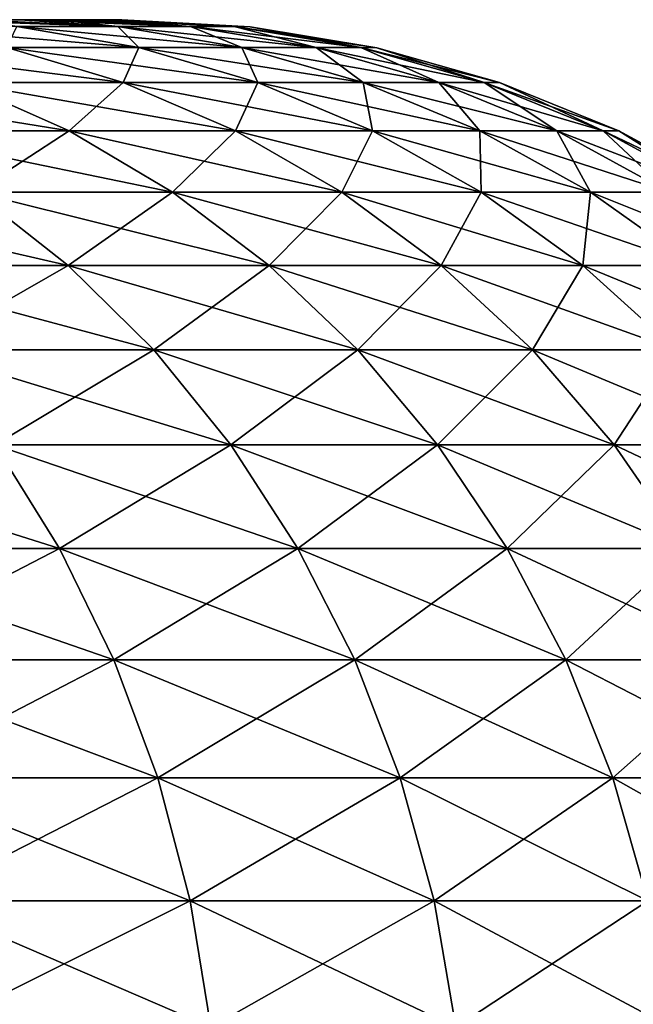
# Model space of a CAD drawing. Header units: millimetres. Extents: x -298 to 740, y 1361 to 2368.
# Tile 442 of 656: x -170.031 to -169.505, y 1452.256 to 1453.1. Entities that reach past the tile are written whole.
import ezdxf

# ---------------------------------------------------------------- set-up
doc = ezdxf.new("R2010")
doc.units = ezdxf.units.MM
doc.header["$LTSCALE"] = 33.374815
for name, color, linetype in [('166', 7, 'CONTINUOUS'), ('176', 7, 'CONTINUOUS'), ('177', 7, 'CONTINUOUS')]:
    doc.layers.add(name, color=color, linetype=linetype)

msp = doc.modelspace()

# ---------------------------------------------------------------- linework, layer by layer
at = {"layer": '166', "color": 7, "linetype": 'CONTINUOUS'}
for points in [[(-170.03136, 1453.1, 0.93427), (-169.99988, 1453.1, 0.74896), (-170.82845, 1453.1, 0.99409), (-170.03136, 1453.1, 0.93427)], [(-170.82845, 1453.1, 0.99409), (-169.99988, 1453.1, 0.74896), (-170.76322, 1453.1, 0.66611), (-170.82845, 1453.1, 0.99409)], [(-170.06975, 1453.1, 1.11825), (-170.03136, 1453.1, 0.93427), (-170.82845, 1453.1, 0.99409), (-170.06975, 1453.1, 1.11825)], [(-169.99988, 1453.1, -0.74896), (-170.03136, 1453.1, -0.93427), (-170.76322, 1453.1, -0.66611), (-169.99988, 1453.1, -0.74896)], [(-169.97535, 1453.1, -0.5626), (-169.99988, 1453.1, -0.74896), (-170.76322, 1453.1, -0.66611), (-169.97535, 1453.1, -0.5626)], [(-170.72392, 1453.1, -0.33401), (-169.97535, 1453.1, -0.5626), (-170.76322, 1453.1, -0.66611), (-170.72392, 1453.1, -0.33401)], [(-169.97535, 1453.1, 0.5626), (-169.95781, 1453.1, 0.37546), (-170.76322, 1453.1, 0.66611), (-169.97535, 1453.1, 0.5626)], [(-170.76322, 1453.1, 0.66611), (-169.95781, 1453.1, 0.37546), (-170.72392, 1453.1, 0.33401), (-170.76322, 1453.1, 0.66611)], [(-169.99988, 1453.1, 0.74896), (-169.97535, 1453.1, 0.5626), (-170.76322, 1453.1, 0.66611), (-169.99988, 1453.1, 0.74896)], [(-169.95781, 1453.1, -0.37546), (-169.97535, 1453.1, -0.5626), (-170.72392, 1453.1, -0.33401), (-169.95781, 1453.1, -0.37546)], [(-169.94727, 1453.1, -0.18785), (-169.95781, 1453.1, -0.37546), (-170.72392, 1453.1, -0.33401), (-169.94727, 1453.1, -0.18785)], [(-170.7108, 1453.1), (-169.94727, 1453.1, -0.18785), (-170.72392, 1453.1, -0.33401), (-170.7108, 1453.1)], [(-169.94727, 1453.1, 0.18785), (-169.94376, 1453.1), (-170.72392, 1453.1, 0.33401), (-169.94727, 1453.1, 0.18785)], [(-170.72392, 1453.1, 0.33401), (-169.94376, 1453.1), (-170.7108, 1453.1), (-170.72392, 1453.1, 0.33401)], [(-169.95781, 1453.1, 0.37546), (-169.94727, 1453.1, 0.18785), (-170.72392, 1453.1, 0.33401), (-169.95781, 1453.1, 0.37546)], [(-169.94376, 1453.1), (-169.94727, 1453.1, -0.18785), (-170.7108, 1453.1), (-169.94376, 1453.1)]]:
    msp.add_3dface(points, dxfattribs=at)
at = {"layer": '176', "color": 7, "linetype": 'CONTINUOUS'}
for points in [[(-170.06975, 1453.1, -1.11825), (-170.03136, 1453.1, -0.93427), (-169.94718, 1453.09406, -1.06755), (-170.06975, 1453.1, -1.11825)], [(-170.03388, 1453.09406, -1.4153), (-170.06975, 1453.1, -1.11825), (-169.94718, 1453.09406, -1.06755), (-170.03388, 1453.09406, -1.4153)], [(-170.0423, 1453.07602, -1.79339), (-170.03388, 1453.09406, -1.4153), (-169.9292, 1453.07602, -1.44531), (-170.0423, 1453.07602, -1.79339)], [(-170.03388, 1453.09406, -1.4153), (-169.94718, 1453.09406, -1.06755), (-169.9292, 1453.07602, -1.44531), (-170.03388, 1453.09406, -1.4153)], [(-170.03136, 1453.1, -0.93427), (-169.99988, 1453.1, -0.74896), (-169.94718, 1453.09406, -1.06755), (-170.03136, 1453.1, -0.93427)], [(-169.99988, 1453.1, -0.74896), (-169.97535, 1453.1, -0.5626), (-169.88494, 1453.09406, -0.7146), (-169.99988, 1453.1, -0.74896)], [(-169.94718, 1453.09406, -1.06755), (-169.99988, 1453.1, -0.74896), (-169.88494, 1453.09406, -0.7146), (-169.94718, 1453.09406, -1.06755)], [(-169.97535, 1453.1, -0.5626), (-169.95781, 1453.1, -0.37546), (-169.88494, 1453.09406, -0.7146), (-169.97535, 1453.1, -0.5626)], [(-169.95781, 1453.1, -0.37546), (-169.94727, 1453.1, -0.18785), (-169.84748, 1453.09406, -0.35817), (-169.95781, 1453.1, -0.37546)], [(-169.88494, 1453.09406, -0.7146), (-169.95781, 1453.1, -0.37546), (-169.84748, 1453.09406, -0.35817), (-169.88494, 1453.09406, -0.7146)], [(-169.94727, 1453.1, -0.18785), (-169.94376, 1453.1), (-169.84748, 1453.09406, -0.35817), (-169.94727, 1453.1, -0.18785)], [(-169.94718, 1453.09406, -1.06755), (-169.88494, 1453.09406, -0.7146), (-169.84066, 1453.07602, -1.09019), (-169.94718, 1453.09406, -1.06755)], [(-169.9292, 1453.07602, -1.44531), (-169.94718, 1453.09406, -1.06755), (-169.84066, 1453.07602, -1.09019), (-169.9292, 1453.07602, -1.44531)], [(-169.84748, 1453.09406, -0.35817), (-169.94376, 1453.1), (-169.83366, 1453.09392), (-169.84748, 1453.09406, -0.35817)], [(-169.88494, 1453.09406, -0.7146), (-169.84748, 1453.09406, -0.35817), (-169.7771, 1453.07602, -0.72976), (-169.88494, 1453.09406, -0.7146)], [(-169.84066, 1453.07602, -1.09019), (-169.88494, 1453.09406, -0.7146), (-169.7771, 1453.07602, -0.72976), (-169.84066, 1453.07602, -1.09019)], [(-169.84748, 1453.09406, -0.35817), (-169.83366, 1453.09392), (-169.73885, 1453.07602, -0.36577), (-169.84748, 1453.09406, -0.35817)], [(-169.7771, 1453.07602, -0.72976), (-169.84748, 1453.09406, -0.35817), (-169.73885, 1453.07602, -0.36577), (-169.7771, 1453.07602, -0.72976)], [(-169.72489, 1453.07575), (-169.73885, 1453.07602, -0.36577), (-169.83366, 1453.09392), (-169.72489, 1453.07575)], [(-170.08234, 1453.04608, -2.17595), (-170.0423, 1453.07602, -1.79339), (-169.94246, 1453.04608, -1.82973), (-170.08234, 1453.04608, -2.17595)], [(-170.0423, 1453.07602, -1.79339), (-169.9292, 1453.07602, -1.44531), (-169.94246, 1453.04608, -1.82973), (-170.0423, 1453.07602, -1.79339)], [(-169.94246, 1453.04608, -1.82973), (-169.9292, 1453.07602, -1.44531), (-169.82707, 1453.04608, -1.4746), (-169.94246, 1453.04608, -1.82973)], [(-169.9292, 1453.07602, -1.44531), (-169.84066, 1453.07602, -1.09019), (-169.82707, 1453.04608, -1.4746), (-169.9292, 1453.07602, -1.44531)], [(-169.84066, 1453.07602, -1.09019), (-169.7771, 1453.07602, -0.72976), (-169.73673, 1453.04608, -1.11228), (-169.84066, 1453.07602, -1.09019)], [(-169.82707, 1453.04608, -1.4746), (-169.84066, 1453.07602, -1.09019), (-169.73673, 1453.04608, -1.11228), (-169.82707, 1453.04608, -1.4746)], [(-169.7771, 1453.07602, -0.72976), (-169.73885, 1453.07602, -0.36577), (-169.67189, 1453.04608, -0.74455), (-169.7771, 1453.07602, -0.72976)], [(-169.73673, 1453.04608, -1.11228), (-169.7771, 1453.07602, -0.72976), (-169.67189, 1453.04608, -0.74455), (-169.73673, 1453.04608, -1.11228)], [(-169.73885, 1453.07602, -0.36577), (-169.72489, 1453.07575), (-169.63286, 1453.04608, -0.37318), (-169.73885, 1453.07602, -0.36577)], [(-169.67189, 1453.04608, -0.74455), (-169.73885, 1453.07602, -0.36577), (-169.63286, 1453.04608, -0.37318), (-169.67189, 1453.04608, -0.74455)], [(-169.61983, 1453.04608), (-169.63286, 1453.04608, -0.37318), (-169.72489, 1453.07575), (-169.61983, 1453.04608)], [(-170.15571, 1453.00461, -2.5596), (-170.08234, 1453.04608, -2.17595), (-169.98889, 1453.00461, -2.21756), (-170.15571, 1453.00461, -2.5596)], [(-170.08234, 1453.04608, -2.17595), (-169.94246, 1453.04608, -1.82973), (-169.98889, 1453.00461, -2.21756), (-170.08234, 1453.04608, -2.17595)], [(-169.98889, 1453.00461, -2.21756), (-169.94246, 1453.04608, -1.82973), (-169.84633, 1453.00461, -1.86472), (-169.98889, 1453.00461, -2.21756)], [(-169.94246, 1453.04608, -1.82973), (-169.82707, 1453.04608, -1.4746), (-169.84633, 1453.00461, -1.86472), (-169.94246, 1453.04608, -1.82973)], [(-169.84633, 1453.00461, -1.86472), (-169.82707, 1453.04608, -1.4746), (-169.72873, 1453.00461, -1.5028), (-169.84633, 1453.00461, -1.86472)], [(-169.82707, 1453.04608, -1.4746), (-169.73673, 1453.04608, -1.11228), (-169.72873, 1453.00461, -1.5028), (-169.82707, 1453.04608, -1.4746)], [(-169.73673, 1453.04608, -1.11228), (-169.67189, 1453.04608, -0.74455), (-169.63667, 1453.00461, -1.13355), (-169.73673, 1453.04608, -1.11228)], [(-169.72873, 1453.00461, -1.5028), (-169.73673, 1453.04608, -1.11228), (-169.63667, 1453.00461, -1.13355), (-169.72873, 1453.00461, -1.5028)], [(-169.67189, 1453.04608, -0.74455), (-169.63286, 1453.04608, -0.37318), (-169.57059, 1453.00461, -0.75878), (-169.67189, 1453.04608, -0.74455)], [(-169.63667, 1453.00461, -1.13355), (-169.67189, 1453.04608, -0.74455), (-169.57059, 1453.00461, -0.75878), (-169.63667, 1453.00461, -1.13355)], [(-169.63286, 1453.04608, -0.37318), (-169.61983, 1453.04608), (-169.53081, 1453.00461, -0.38032), (-169.63286, 1453.04608, -0.37318)], [(-169.57059, 1453.00461, -0.75878), (-169.63286, 1453.04608, -0.37318), (-169.53081, 1453.00461, -0.38032), (-169.57059, 1453.00461, -0.75878)], [(-169.53081, 1453.00461, -0.38032), (-169.61983, 1453.04608), (-169.51753, 1453.00461), (-169.53081, 1453.00461, -0.38032)], [(-170.15571, 1453.00461, -2.5596), (-169.98889, 1453.00461, -2.21756), (-170.06997, 1452.95212, -2.60518), (-170.15571, 1453.00461, -2.5596)], [(-170.06997, 1452.95212, -2.60518), (-169.98889, 1453.00461, -2.21756), (-169.90018, 1452.95212, -2.25706), (-170.06997, 1452.95212, -2.60518)], [(-169.98889, 1453.00461, -2.21756), (-169.84633, 1453.00461, -1.86472), (-169.90018, 1452.95212, -2.25706), (-169.98889, 1453.00461, -2.21756)], [(-169.90018, 1452.95212, -2.25706), (-169.84633, 1453.00461, -1.86472), (-169.75508, 1452.95212, -1.89793), (-169.90018, 1452.95212, -2.25706)], [(-169.84633, 1453.00461, -1.86472), (-169.72873, 1453.00461, -1.5028), (-169.75508, 1452.95212, -1.89793), (-169.84633, 1453.00461, -1.86472)], [(-169.75508, 1452.95212, -1.89793), (-169.72873, 1453.00461, -1.5028), (-169.63539, 1452.95212, -1.52956), (-169.75508, 1452.95212, -1.89793)], [(-169.72873, 1453.00461, -1.5028), (-169.63667, 1453.00461, -1.13355), (-169.63539, 1452.95212, -1.52956), (-169.72873, 1453.00461, -1.5028)], [(-169.63667, 1453.00461, -1.13355), (-169.57059, 1453.00461, -0.75878), (-169.54169, 1452.95212, -1.15374), (-169.63667, 1453.00461, -1.13355)], [(-169.63539, 1452.95212, -1.52956), (-169.63667, 1453.00461, -1.13355), (-169.54169, 1452.95212, -1.15374), (-169.63539, 1452.95212, -1.52956)], [(-169.57059, 1453.00461, -0.75878), (-169.53081, 1453.00461, -0.38032), (-169.47443, 1452.95212, -0.7723), (-169.57059, 1453.00461, -0.75878)], [(-169.54169, 1452.95212, -1.15374), (-169.57059, 1453.00461, -0.75878), (-169.47443, 1452.95212, -0.7723), (-169.54169, 1452.95212, -1.15374)], [(-169.53081, 1453.00461, -0.38032), (-169.51753, 1453.00461), (-169.43394, 1452.95212, -0.38709), (-169.53081, 1453.00461, -0.38032)], [(-169.47443, 1452.95212, -0.7723), (-169.53081, 1453.00461, -0.38032), (-169.43394, 1452.95212, -0.38709), (-169.47443, 1452.95212, -0.7723)], [(-169.43394, 1452.95212, -0.38709), (-169.51753, 1453.00461), (-169.42042, 1452.95212), (-169.43394, 1452.95212, -0.38709)], [(-170.18669, 1452.88925, -2.9887), (-170.06997, 1452.95212, -2.60518), (-169.98986, 1452.88925, -2.64778), (-170.18669, 1452.88925, -2.9887)], [(-170.06997, 1452.95212, -2.60518), (-169.90018, 1452.95212, -2.25706), (-169.98986, 1452.88925, -2.64778), (-170.06997, 1452.95212, -2.60518)], [(-169.98986, 1452.88925, -2.64778), (-169.90018, 1452.95212, -2.25706), (-169.81729, 1452.88925, -2.29396), (-169.98986, 1452.88925, -2.64778)], [(-169.90018, 1452.95212, -2.25706), (-169.75508, 1452.95212, -1.89793), (-169.81729, 1452.88925, -2.29396), (-169.90018, 1452.95212, -2.25706)], [(-169.81729, 1452.88925, -2.29396), (-169.75508, 1452.95212, -1.89793), (-169.66982, 1452.88925, -1.92896), (-169.81729, 1452.88925, -2.29396)], [(-169.75508, 1452.95212, -1.89793), (-169.63539, 1452.95212, -1.52956), (-169.66982, 1452.88925, -1.92896), (-169.75508, 1452.95212, -1.89793)], [(-169.66982, 1452.88925, -1.92896), (-169.63539, 1452.95212, -1.52956), (-169.54817, 1452.88925, -1.55457), (-169.66982, 1452.88925, -1.92896)], [(-169.63539, 1452.95212, -1.52956), (-169.54169, 1452.95212, -1.15374), (-169.54817, 1452.88925, -1.55457), (-169.63539, 1452.95212, -1.52956)], [(-169.54817, 1452.88925, -1.55457), (-169.54169, 1452.95212, -1.15374), (-169.45294, 1452.88925, -1.1726), (-169.54817, 1452.88925, -1.55457)], [(-169.54169, 1452.95212, -1.15374), (-169.47443, 1452.95212, -0.7723), (-169.45294, 1452.88925, -1.1726), (-169.54169, 1452.95212, -1.15374)], [(-170.18669, 1452.88925, -2.9887), (-169.98986, 1452.88925, -2.64778), (-170.11609, 1452.81676, -3.03281), (-170.18669, 1452.88925, -2.9887)], [(-170.11609, 1452.81676, -3.03281), (-169.98986, 1452.88925, -2.64778), (-169.91636, 1452.81676, -2.68686), (-170.11609, 1452.81676, -3.03281)], [(-169.98986, 1452.88925, -2.64778), (-169.81729, 1452.88925, -2.29396), (-169.91636, 1452.81676, -2.68686), (-169.98986, 1452.88925, -2.64778)], [(-169.91636, 1452.81676, -2.68686), (-169.81729, 1452.88925, -2.29396), (-169.74124, 1452.81676, -2.32782), (-169.91636, 1452.81676, -2.68686)], [(-169.81729, 1452.88925, -2.29396), (-169.66982, 1452.88925, -1.92896), (-169.74124, 1452.81676, -2.32782), (-169.81729, 1452.88925, -2.29396)], [(-169.74124, 1452.81676, -2.32782), (-169.66982, 1452.88925, -1.92896), (-169.5916, 1452.81676, -1.95744), (-169.74124, 1452.81676, -2.32782)], [(-169.66982, 1452.88925, -1.92896), (-169.54817, 1452.88925, -1.55457), (-169.5916, 1452.81676, -1.95744), (-169.66982, 1452.88925, -1.92896)], [(-169.5916, 1452.81676, -1.95744), (-169.54817, 1452.88925, -1.55457), (-169.46815, 1452.81676, -1.57752), (-169.5916, 1452.81676, -1.95744)], [(-169.54817, 1452.88925, -1.55457), (-169.45294, 1452.88925, -1.1726), (-169.46815, 1452.81676, -1.57752), (-169.54817, 1452.88925, -1.55457)], [(-170.11609, 1452.81676, -3.03281), (-169.91636, 1452.81676, -2.68686), (-170.0527, 1452.73554, -3.07242), (-170.11609, 1452.81676, -3.03281)], [(-170.0527, 1452.73554, -3.07242), (-169.91636, 1452.81676, -2.68686), (-169.85036, 1452.73554, -2.72195), (-170.0527, 1452.73554, -3.07242)], [(-169.91636, 1452.81676, -2.68686), (-169.74124, 1452.81676, -2.32782), (-169.85036, 1452.73554, -2.72195), (-169.91636, 1452.81676, -2.68686)], [(-169.85036, 1452.73554, -2.72195), (-169.74124, 1452.81676, -2.32782), (-169.67295, 1452.73554, -2.35822), (-169.85036, 1452.73554, -2.72195)], [(-169.74124, 1452.81676, -2.32782), (-169.5916, 1452.81676, -1.95744), (-169.67295, 1452.73554, -2.35822), (-169.74124, 1452.81676, -2.32782)], [(-169.67295, 1452.73554, -2.35822), (-169.5916, 1452.81676, -1.95744), (-169.52135, 1452.73554, -1.983), (-169.67295, 1452.73554, -2.35822)], [(-169.5916, 1452.81676, -1.95744), (-169.46815, 1452.81676, -1.57752), (-169.52135, 1452.73554, -1.983), (-169.5916, 1452.81676, -1.95744)], [(-169.52135, 1452.73554, -1.983), (-169.46815, 1452.81676, -1.57752), (-169.3963, 1452.73554, -1.59812), (-169.52135, 1452.73554, -1.983)], [(-170.22614, 1452.64658, -3.44633), (-170.0527, 1452.73554, -3.07242), (-169.99729, 1452.64658, -3.10705), (-170.22614, 1452.64658, -3.44633)], [(-170.0527, 1452.73554, -3.07242), (-169.85036, 1452.73554, -2.72195), (-169.99729, 1452.64658, -3.10705), (-170.0527, 1452.73554, -3.07242)], [(-169.99729, 1452.64658, -3.10705), (-169.85036, 1452.73554, -2.72195), (-169.79266, 1452.64658, -2.75263), (-169.99729, 1452.64658, -3.10705)], [(-169.85036, 1452.73554, -2.72195), (-169.67295, 1452.73554, -2.35822), (-169.79266, 1452.64658, -2.75263), (-169.85036, 1452.73554, -2.72195)], [(-169.79266, 1452.64658, -2.75263), (-169.67295, 1452.73554, -2.35822), (-169.61326, 1452.64658, -2.3848), (-169.79266, 1452.64658, -2.75263)], [(-169.67295, 1452.73554, -2.35822), (-169.52135, 1452.73554, -1.983), (-169.61326, 1452.64658, -2.3848), (-169.67295, 1452.73554, -2.35822)], [(-169.61326, 1452.64658, -2.3848), (-169.52135, 1452.73554, -1.983), (-169.45995, 1452.64658, -2.00535), (-169.61326, 1452.64658, -2.3848)], [(-169.52135, 1452.73554, -1.983), (-169.3963, 1452.73554, -1.59812), (-169.45995, 1452.64658, -2.00535), (-169.52135, 1452.73554, -1.983)], [(-170.22614, 1452.64658, -3.44633), (-169.99729, 1452.64658, -3.10705), (-170.18153, 1452.55095, -3.47874), (-170.22614, 1452.64658, -3.44633)], [(-170.18153, 1452.55095, -3.47874), (-169.99729, 1452.64658, -3.10705), (-169.95053, 1452.55095, -3.13627), (-170.18153, 1452.55095, -3.47874)], [(-169.99729, 1452.64658, -3.10705), (-169.79266, 1452.64658, -2.75263), (-169.95053, 1452.55095, -3.13627), (-169.99729, 1452.64658, -3.10705)], [(-169.95053, 1452.55095, -3.13627), (-169.79266, 1452.64658, -2.75263), (-169.74398, 1452.55095, -2.77852), (-169.95053, 1452.55095, -3.13627)], [(-169.79266, 1452.64658, -2.75263), (-169.61326, 1452.64658, -2.3848), (-169.74398, 1452.55095, -2.77852), (-169.79266, 1452.64658, -2.75263)], [(-169.74398, 1452.55095, -2.77852), (-169.61326, 1452.64658, -2.3848), (-169.56289, 1452.55095, -2.40723), (-169.74398, 1452.55095, -2.77852)], [(-169.61326, 1452.64658, -2.3848), (-169.45995, 1452.64658, -2.00535), (-169.56289, 1452.55095, -2.40723), (-169.61326, 1452.64658, -2.3848)], [(-169.56289, 1452.55095, -2.40723), (-169.45995, 1452.64658, -2.00535), (-169.40814, 1452.55095, -2.02421), (-169.56289, 1452.55095, -2.40723)], [(-170.18153, 1452.55095, -3.47874), (-169.95053, 1452.55095, -3.13627), (-170.14572, 1452.44983, -3.50476), (-170.18153, 1452.55095, -3.47874)], [(-170.14572, 1452.44983, -3.50476), (-169.95053, 1452.55095, -3.13627), (-169.91299, 1452.44983, -3.15973), (-170.14572, 1452.44983, -3.50476)], [(-169.95053, 1452.55095, -3.13627), (-169.74398, 1452.55095, -2.77852), (-169.91299, 1452.44983, -3.15973), (-169.95053, 1452.55095, -3.13627)], [(-169.91299, 1452.44983, -3.15973), (-169.74398, 1452.55095, -2.77852), (-169.70489, 1452.44983, -2.7993), (-169.91299, 1452.44983, -3.15973)], [(-169.74398, 1452.55095, -2.77852), (-169.56289, 1452.55095, -2.40723), (-169.70489, 1452.44983, -2.7993), (-169.74398, 1452.55095, -2.77852)], [(-169.70489, 1452.44983, -2.7993), (-169.56289, 1452.55095, -2.40723), (-169.52245, 1452.44983, -2.42523), (-169.70489, 1452.44983, -2.7993)], [(-169.56289, 1452.55095, -2.40723), (-169.40814, 1452.55095, -2.02421), (-169.52245, 1452.44983, -2.42523), (-169.56289, 1452.55095, -2.40723)], [(-169.52245, 1452.44983, -2.42523), (-169.40814, 1452.55095, -2.02421), (-169.36654, 1452.44983, -2.03935), (-169.52245, 1452.44983, -2.42523)], [(-170.14572, 1452.44983, -3.50476), (-169.91299, 1452.44983, -3.15973), (-170.11914, 1452.34445, -3.52407), (-170.14572, 1452.44983, -3.50476)], [(-170.11914, 1452.34445, -3.52407), (-169.91299, 1452.44983, -3.15973), (-169.88513, 1452.34445, -3.17713), (-170.11914, 1452.34445, -3.52407)], [(-169.91299, 1452.44983, -3.15973), (-169.70489, 1452.44983, -2.7993), (-169.88513, 1452.34445, -3.17713), (-169.91299, 1452.44983, -3.15973)], [(-169.88513, 1452.34445, -3.17713), (-169.70489, 1452.44983, -2.7993), (-169.67589, 1452.34445, -2.81472), (-169.88513, 1452.34445, -3.17713)], [(-169.70489, 1452.44983, -2.7993), (-169.52245, 1452.44983, -2.42523), (-169.67589, 1452.34445, -2.81472), (-169.70489, 1452.44983, -2.7993)], [(-169.67589, 1452.34445, -2.81472), (-169.52245, 1452.44983, -2.42523), (-169.49244, 1452.34445, -2.43859), (-169.67589, 1452.34445, -2.81472)], [(-169.52245, 1452.44983, -2.42523), (-169.36654, 1452.44983, -2.03935), (-169.49244, 1452.34445, -2.43859), (-169.52245, 1452.44983, -2.42523)], [(-170.11914, 1452.34445, -3.52407), (-169.88513, 1452.34445, -3.17713), (-170.10212, 1452.23609, -3.53643), (-170.11914, 1452.34445, -3.52407)], [(-170.10212, 1452.23609, -3.53643), (-169.88513, 1452.34445, -3.17713), (-169.86729, 1452.23609, -3.18828), (-170.10212, 1452.23609, -3.53643)], [(-169.88513, 1452.34445, -3.17713), (-169.67589, 1452.34445, -2.81472), (-169.86729, 1452.23609, -3.18828), (-169.88513, 1452.34445, -3.17713)], [(-169.86729, 1452.23609, -3.18828), (-169.67589, 1452.34445, -2.81472), (-169.65732, 1452.23609, -2.82459), (-169.86729, 1452.23609, -3.18828)], [(-169.67589, 1452.34445, -2.81472), (-169.49244, 1452.34445, -2.43859), (-169.65732, 1452.23609, -2.82459), (-169.67589, 1452.34445, -2.81472)], [(-169.65732, 1452.23609, -2.82459), (-169.49244, 1452.34445, -2.43859), (-169.47322, 1452.23609, -2.44715), (-169.65732, 1452.23609, -2.82459)]]:
    msp.add_3dface(points, dxfattribs=at)
at = {"layer": '177', "color": 7, "linetype": 'CONTINUOUS'}
for points in [[(-170.03388, 1453.09406, 1.4153), (-170.14463, 1453.09406, 1.75615), (-169.9292, 1453.07602, 1.44531), (-170.03388, 1453.09406, 1.4153)], [(-169.9292, 1453.07602, 1.44531), (-170.14463, 1453.09406, 1.75615), (-170.0423, 1453.07602, 1.79339), (-169.9292, 1453.07602, 1.44531)], [(-170.06975, 1453.1, 1.11825), (-170.11499, 1453.1, 1.30068), (-169.94718, 1453.09406, 1.06755), (-170.06975, 1453.1, 1.11825)], [(-169.94718, 1453.09406, 1.06755), (-170.11499, 1453.1, 1.30068), (-170.03388, 1453.09406, 1.4153), (-169.94718, 1453.09406, 1.06755)], [(-170.03136, 1453.1, 0.93427), (-170.06975, 1453.1, 1.11825), (-169.94718, 1453.09406, 1.06755), (-170.03136, 1453.1, 0.93427)], [(-169.94718, 1453.09406, 1.06755), (-170.03388, 1453.09406, 1.4153), (-169.84066, 1453.07602, 1.09019), (-169.94718, 1453.09406, 1.06755)], [(-169.84066, 1453.07602, 1.09019), (-170.03388, 1453.09406, 1.4153), (-169.9292, 1453.07602, 1.44531), (-169.84066, 1453.07602, 1.09019)], [(-169.99988, 1453.1, 0.74896), (-170.03136, 1453.1, 0.93427), (-169.88494, 1453.09406, 0.7146), (-169.99988, 1453.1, 0.74896)], [(-169.88494, 1453.09406, 0.7146), (-170.03136, 1453.1, 0.93427), (-169.94718, 1453.09406, 1.06755), (-169.88494, 1453.09406, 0.7146)], [(-169.97535, 1453.1, 0.5626), (-169.99988, 1453.1, 0.74896), (-169.88494, 1453.09406, 0.7146), (-169.97535, 1453.1, 0.5626)], [(-169.95781, 1453.1, 0.37546), (-169.97535, 1453.1, 0.5626), (-169.84748, 1453.09406, 0.35817), (-169.95781, 1453.1, 0.37546)], [(-169.84748, 1453.09406, 0.35817), (-169.97535, 1453.1, 0.5626), (-169.88494, 1453.09406, 0.7146), (-169.84748, 1453.09406, 0.35817)], [(-169.94727, 1453.1, 0.18785), (-169.95781, 1453.1, 0.37546), (-169.84748, 1453.09406, 0.35817), (-169.94727, 1453.1, 0.18785)], [(-169.94376, 1453.1), (-169.94727, 1453.1, 0.18785), (-169.83366, 1453.09392), (-169.94376, 1453.1)], [(-169.83366, 1453.09392), (-169.94727, 1453.1, 0.18785), (-169.84748, 1453.09406, 0.35817), (-169.83366, 1453.09392)], [(-169.88494, 1453.09406, 0.7146), (-169.94718, 1453.09406, 1.06755), (-169.7771, 1453.07602, 0.72976), (-169.88494, 1453.09406, 0.7146)], [(-169.7771, 1453.07602, 0.72976), (-169.94718, 1453.09406, 1.06755), (-169.84066, 1453.07602, 1.09019), (-169.7771, 1453.07602, 0.72976)], [(-169.84748, 1453.09406, 0.35817), (-169.88494, 1453.09406, 0.7146), (-169.73885, 1453.07602, 0.36577), (-169.84748, 1453.09406, 0.35817)], [(-169.73885, 1453.07602, 0.36577), (-169.88494, 1453.09406, 0.7146), (-169.7771, 1453.07602, 0.72976), (-169.73885, 1453.07602, 0.36577)], [(-169.72489, 1453.07575), (-169.83366, 1453.09392), (-169.84748, 1453.09406, 0.35817), (-169.72489, 1453.07575)], [(-169.72489, 1453.07575), (-169.84748, 1453.09406, 0.35817), (-169.73885, 1453.07602, 0.36577), (-169.72489, 1453.07575)], [(-170.0423, 1453.07602, 1.79339), (-170.1794, 1453.07602, 2.13274), (-169.94246, 1453.04608, 1.82973), (-170.0423, 1453.07602, 1.79339)], [(-169.94246, 1453.04608, 1.82973), (-170.1794, 1453.07602, 2.13274), (-170.08234, 1453.04608, 2.17595), (-169.94246, 1453.04608, 1.82973)], [(-169.9292, 1453.07602, 1.44531), (-170.0423, 1453.07602, 1.79339), (-169.82707, 1453.04608, 1.4746), (-169.9292, 1453.07602, 1.44531)], [(-169.82707, 1453.04608, 1.4746), (-170.0423, 1453.07602, 1.79339), (-169.94246, 1453.04608, 1.82973), (-169.82707, 1453.04608, 1.4746)], [(-169.84066, 1453.07602, 1.09019), (-169.9292, 1453.07602, 1.44531), (-169.73673, 1453.04608, 1.11228), (-169.84066, 1453.07602, 1.09019)], [(-169.73673, 1453.04608, 1.11228), (-169.9292, 1453.07602, 1.44531), (-169.82707, 1453.04608, 1.4746), (-169.73673, 1453.04608, 1.11228)], [(-169.7771, 1453.07602, 0.72976), (-169.84066, 1453.07602, 1.09019), (-169.67189, 1453.04608, 0.74455), (-169.7771, 1453.07602, 0.72976)], [(-169.67189, 1453.04608, 0.74455), (-169.84066, 1453.07602, 1.09019), (-169.73673, 1453.04608, 1.11228), (-169.67189, 1453.04608, 0.74455)], [(-169.73885, 1453.07602, 0.36577), (-169.7771, 1453.07602, 0.72976), (-169.63286, 1453.04608, 0.37318), (-169.73885, 1453.07602, 0.36577)], [(-169.63286, 1453.04608, 0.37318), (-169.7771, 1453.07602, 0.72976), (-169.67189, 1453.04608, 0.74455), (-169.63286, 1453.04608, 0.37318)], [(-169.61983, 1453.04608), (-169.72489, 1453.07575), (-169.73885, 1453.07602, 0.36577), (-169.61983, 1453.04608)], [(-169.61983, 1453.04608), (-169.73885, 1453.07602, 0.36577), (-169.63286, 1453.04608, 0.37318), (-169.61983, 1453.04608)], [(-170.08234, 1453.04608, 2.17595), (-170.24603, 1453.04608, 2.51157), (-169.98889, 1453.00461, 2.21756), (-170.08234, 1453.04608, 2.17595)], [(-169.98889, 1453.00461, 2.21756), (-170.24603, 1453.04608, 2.51157), (-170.15571, 1453.00461, 2.5596), (-169.98889, 1453.00461, 2.21756)], [(-169.94246, 1453.04608, 1.82973), (-170.08234, 1453.04608, 2.17595), (-169.84633, 1453.00461, 1.86472), (-169.94246, 1453.04608, 1.82973)], [(-169.84633, 1453.00461, 1.86472), (-170.08234, 1453.04608, 2.17595), (-169.98889, 1453.00461, 2.21756), (-169.84633, 1453.00461, 1.86472)], [(-169.82707, 1453.04608, 1.4746), (-169.94246, 1453.04608, 1.82973), (-169.72873, 1453.00461, 1.5028), (-169.82707, 1453.04608, 1.4746)], [(-169.72873, 1453.00461, 1.5028), (-169.94246, 1453.04608, 1.82973), (-169.84633, 1453.00461, 1.86472), (-169.72873, 1453.00461, 1.5028)], [(-169.73673, 1453.04608, 1.11228), (-169.82707, 1453.04608, 1.4746), (-169.63667, 1453.00461, 1.13355), (-169.73673, 1453.04608, 1.11228)], [(-169.63667, 1453.00461, 1.13355), (-169.82707, 1453.04608, 1.4746), (-169.72873, 1453.00461, 1.5028), (-169.63667, 1453.00461, 1.13355)], [(-169.67189, 1453.04608, 0.74455), (-169.73673, 1453.04608, 1.11228), (-169.57059, 1453.00461, 0.75878), (-169.67189, 1453.04608, 0.74455)], [(-169.57059, 1453.00461, 0.75878), (-169.73673, 1453.04608, 1.11228), (-169.63667, 1453.00461, 1.13355), (-169.57059, 1453.00461, 0.75878)], [(-169.63286, 1453.04608, 0.37318), (-169.67189, 1453.04608, 0.74455), (-169.53081, 1453.00461, 0.38032), (-169.63286, 1453.04608, 0.37318)], [(-169.53081, 1453.00461, 0.38032), (-169.67189, 1453.04608, 0.74455), (-169.57059, 1453.00461, 0.75878), (-169.53081, 1453.00461, 0.38032)], [(-169.51753, 1453.00461), (-169.61983, 1453.04608), (-169.63286, 1453.04608, 0.37318), (-169.51753, 1453.00461)], [(-169.51753, 1453.00461), (-169.63286, 1453.04608, 0.37318), (-169.53081, 1453.00461, 0.38032), (-169.51753, 1453.00461)], [(-169.98889, 1453.00461, 2.21756), (-170.15571, 1453.00461, 2.5596), (-169.90018, 1452.95212, 2.25706), (-169.98889, 1453.00461, 2.21756)], [(-169.90018, 1452.95212, 2.25706), (-170.15571, 1453.00461, 2.5596), (-170.06997, 1452.95212, 2.60518), (-169.90018, 1452.95212, 2.25706)], [(-169.84633, 1453.00461, 1.86472), (-169.98889, 1453.00461, 2.21756), (-169.75508, 1452.95212, 1.89793), (-169.84633, 1453.00461, 1.86472)], [(-169.75508, 1452.95212, 1.89793), (-169.98889, 1453.00461, 2.21756), (-169.90018, 1452.95212, 2.25706), (-169.75508, 1452.95212, 1.89793)], [(-169.72873, 1453.00461, 1.5028), (-169.84633, 1453.00461, 1.86472), (-169.63539, 1452.95212, 1.52956), (-169.72873, 1453.00461, 1.5028)], [(-169.63539, 1452.95212, 1.52956), (-169.84633, 1453.00461, 1.86472), (-169.75508, 1452.95212, 1.89793), (-169.63539, 1452.95212, 1.52956)], [(-169.63667, 1453.00461, 1.13355), (-169.72873, 1453.00461, 1.5028), (-169.54169, 1452.95212, 1.15374), (-169.63667, 1453.00461, 1.13355)], [(-169.54169, 1452.95212, 1.15374), (-169.72873, 1453.00461, 1.5028), (-169.63539, 1452.95212, 1.52956), (-169.54169, 1452.95212, 1.15374)], [(-169.57059, 1453.00461, 0.75878), (-169.63667, 1453.00461, 1.13355), (-169.47443, 1452.95212, 0.7723), (-169.57059, 1453.00461, 0.75878)], [(-169.47443, 1452.95212, 0.7723), (-169.63667, 1453.00461, 1.13355), (-169.54169, 1452.95212, 1.15374), (-169.47443, 1452.95212, 0.7723)], [(-169.53081, 1453.00461, 0.38032), (-169.57059, 1453.00461, 0.75878), (-169.43394, 1452.95212, 0.38709), (-169.53081, 1453.00461, 0.38032)], [(-169.43394, 1452.95212, 0.38709), (-169.57059, 1453.00461, 0.75878), (-169.47443, 1452.95212, 0.7723), (-169.43394, 1452.95212, 0.38709)], [(-169.42042, 1452.95212), (-169.51753, 1453.00461), (-169.53081, 1453.00461, 0.38032), (-169.42042, 1452.95212)], [(-169.42042, 1452.95212), (-169.53081, 1453.00461, 0.38032), (-169.43394, 1452.95212, 0.38709), (-169.42042, 1452.95212)], [(-170.06997, 1452.95212, 2.60518), (-170.26363, 1452.95212, 2.94062), (-169.98986, 1452.88925, 2.64778), (-170.06997, 1452.95212, 2.60518)], [(-169.98986, 1452.88925, 2.64778), (-170.26363, 1452.95212, 2.94062), (-170.18669, 1452.88925, 2.9887), (-169.98986, 1452.88925, 2.64778)], [(-169.90018, 1452.95212, 2.25706), (-170.06997, 1452.95212, 2.60518), (-169.81729, 1452.88925, 2.29396), (-169.90018, 1452.95212, 2.25706)], [(-169.81729, 1452.88925, 2.29396), (-170.06997, 1452.95212, 2.60518), (-169.98986, 1452.88925, 2.64778), (-169.81729, 1452.88925, 2.29396)], [(-169.75508, 1452.95212, 1.89793), (-169.90018, 1452.95212, 2.25706), (-169.66982, 1452.88925, 1.92896), (-169.75508, 1452.95212, 1.89793)], [(-169.66982, 1452.88925, 1.92896), (-169.90018, 1452.95212, 2.25706), (-169.81729, 1452.88925, 2.29396), (-169.66982, 1452.88925, 1.92896)], [(-169.63539, 1452.95212, 1.52956), (-169.75508, 1452.95212, 1.89793), (-169.54817, 1452.88925, 1.55457), (-169.63539, 1452.95212, 1.52956)], [(-169.54817, 1452.88925, 1.55457), (-169.75508, 1452.95212, 1.89793), (-169.66982, 1452.88925, 1.92896), (-169.54817, 1452.88925, 1.55457)], [(-169.54169, 1452.95212, 1.15374), (-169.63539, 1452.95212, 1.52956), (-169.45294, 1452.88925, 1.1726), (-169.54169, 1452.95212, 1.15374)], [(-169.45294, 1452.88925, 1.1726), (-169.63539, 1452.95212, 1.52956), (-169.54817, 1452.88925, 1.55457), (-169.45294, 1452.88925, 1.1726)], [(-169.47443, 1452.95212, 0.7723), (-169.54169, 1452.95212, 1.15374), (-169.38458, 1452.88925, 0.78492), (-169.47443, 1452.95212, 0.7723)], [(-169.38458, 1452.88925, 0.78492), (-169.54169, 1452.95212, 1.15374), (-169.45294, 1452.88925, 1.1726), (-169.38458, 1452.88925, 0.78492)], [(-169.98986, 1452.88925, 2.64778), (-170.18669, 1452.88925, 2.9887), (-169.91636, 1452.81676, 2.68686), (-169.98986, 1452.88925, 2.64778)], [(-169.91636, 1452.81676, 2.68686), (-170.18669, 1452.88925, 2.9887), (-170.11609, 1452.81676, 3.03281), (-169.91636, 1452.81676, 2.68686)], [(-169.81729, 1452.88925, 2.29396), (-169.98986, 1452.88925, 2.64778), (-169.74124, 1452.81676, 2.32782), (-169.81729, 1452.88925, 2.29396)], [(-169.74124, 1452.81676, 2.32782), (-169.98986, 1452.88925, 2.64778), (-169.91636, 1452.81676, 2.68686), (-169.74124, 1452.81676, 2.32782)], [(-169.66982, 1452.88925, 1.92896), (-169.81729, 1452.88925, 2.29396), (-169.5916, 1452.81676, 1.95744), (-169.66982, 1452.88925, 1.92896)], [(-169.5916, 1452.81676, 1.95744), (-169.81729, 1452.88925, 2.29396), (-169.74124, 1452.81676, 2.32782), (-169.5916, 1452.81676, 1.95744)], [(-169.54817, 1452.88925, 1.55457), (-169.66982, 1452.88925, 1.92896), (-169.46815, 1452.81676, 1.57752), (-169.54817, 1452.88925, 1.55457)], [(-169.46815, 1452.81676, 1.57752), (-169.66982, 1452.88925, 1.92896), (-169.5916, 1452.81676, 1.95744), (-169.46815, 1452.81676, 1.57752)], [(-169.45294, 1452.88925, 1.1726), (-169.54817, 1452.88925, 1.55457), (-169.37151, 1452.81676, 1.18991), (-169.45294, 1452.88925, 1.1726)], [(-169.37151, 1452.81676, 1.18991), (-169.54817, 1452.88925, 1.55457), (-169.46815, 1452.81676, 1.57752), (-169.37151, 1452.81676, 1.18991)], [(-169.91636, 1452.81676, 2.68686), (-170.11609, 1452.81676, 3.03281), (-169.85036, 1452.73554, 2.72195), (-169.91636, 1452.81676, 2.68686)], [(-169.85036, 1452.73554, 2.72195), (-170.11609, 1452.81676, 3.03281), (-170.0527, 1452.73554, 3.07242), (-169.85036, 1452.73554, 2.72195)], [(-169.74124, 1452.81676, 2.32782), (-169.91636, 1452.81676, 2.68686), (-169.67295, 1452.73554, 2.35822), (-169.74124, 1452.81676, 2.32782)], [(-169.67295, 1452.73554, 2.35822), (-169.91636, 1452.81676, 2.68686), (-169.85036, 1452.73554, 2.72195), (-169.67295, 1452.73554, 2.35822)], [(-169.5916, 1452.81676, 1.95744), (-169.74124, 1452.81676, 2.32782), (-169.52135, 1452.73554, 1.983), (-169.5916, 1452.81676, 1.95744)], [(-169.52135, 1452.73554, 1.983), (-169.74124, 1452.81676, 2.32782), (-169.67295, 1452.73554, 2.35822), (-169.52135, 1452.73554, 1.983)], [(-169.46815, 1452.81676, 1.57752), (-169.5916, 1452.81676, 1.95744), (-169.3963, 1452.73554, 1.59812), (-169.46815, 1452.81676, 1.57752)], [(-169.3963, 1452.73554, 1.59812), (-169.5916, 1452.81676, 1.95744), (-169.52135, 1452.73554, 1.983), (-169.3963, 1452.73554, 1.59812)], [(-170.0527, 1452.73554, 3.07242), (-170.279, 1452.73554, 3.40793), (-169.99729, 1452.64658, 3.10705), (-170.0527, 1452.73554, 3.07242)], [(-169.99729, 1452.64658, 3.10705), (-170.279, 1452.73554, 3.40793), (-170.22614, 1452.64658, 3.44633), (-169.99729, 1452.64658, 3.10705)], [(-169.85036, 1452.73554, 2.72195), (-170.0527, 1452.73554, 3.07242), (-169.79266, 1452.64658, 2.75263), (-169.85036, 1452.73554, 2.72195)], [(-169.79266, 1452.64658, 2.75263), (-170.0527, 1452.73554, 3.07242), (-169.99729, 1452.64658, 3.10705), (-169.79266, 1452.64658, 2.75263)], [(-169.67295, 1452.73554, 2.35822), (-169.85036, 1452.73554, 2.72195), (-169.61326, 1452.64658, 2.3848), (-169.67295, 1452.73554, 2.35822)], [(-169.61326, 1452.64658, 2.3848), (-169.85036, 1452.73554, 2.72195), (-169.79266, 1452.64658, 2.75263), (-169.61326, 1452.64658, 2.3848)], [(-169.52135, 1452.73554, 1.983), (-169.67295, 1452.73554, 2.35822), (-169.45995, 1452.64658, 2.00535), (-169.52135, 1452.73554, 1.983)], [(-169.45995, 1452.64658, 2.00535), (-169.67295, 1452.73554, 2.35822), (-169.61326, 1452.64658, 2.3848), (-169.45995, 1452.64658, 2.00535)], [(-169.3963, 1452.73554, 1.59812), (-169.52135, 1452.73554, 1.983), (-169.33349, 1452.64658, 1.61613), (-169.3963, 1452.73554, 1.59812)], [(-169.33349, 1452.64658, 1.61613), (-169.52135, 1452.73554, 1.983), (-169.45995, 1452.64658, 2.00535), (-169.33349, 1452.64658, 1.61613)], [(-169.99729, 1452.64658, 3.10705), (-170.22614, 1452.64658, 3.44633), (-169.95053, 1452.55095, 3.13627), (-169.99729, 1452.64658, 3.10705)], [(-169.95053, 1452.55095, 3.13627), (-170.22614, 1452.64658, 3.44633), (-170.18153, 1452.55095, 3.47874), (-169.95053, 1452.55095, 3.13627)], [(-169.79266, 1452.64658, 2.75263), (-169.99729, 1452.64658, 3.10705), (-169.74398, 1452.55095, 2.77852), (-169.79266, 1452.64658, 2.75263)], [(-169.74398, 1452.55095, 2.77852), (-169.99729, 1452.64658, 3.10705), (-169.95053, 1452.55095, 3.13627), (-169.74398, 1452.55095, 2.77852)], [(-169.61326, 1452.64658, 2.3848), (-169.79266, 1452.64658, 2.75263), (-169.56289, 1452.55095, 2.40723), (-169.61326, 1452.64658, 2.3848)], [(-169.56289, 1452.55095, 2.40723), (-169.79266, 1452.64658, 2.75263), (-169.74398, 1452.55095, 2.77852), (-169.56289, 1452.55095, 2.40723)], [(-169.45995, 1452.64658, 2.00535), (-169.61326, 1452.64658, 2.3848), (-169.40814, 1452.55095, 2.02421), (-169.45995, 1452.64658, 2.00535)], [(-169.40814, 1452.55095, 2.02421), (-169.61326, 1452.64658, 2.3848), (-169.56289, 1452.55095, 2.40723), (-169.40814, 1452.55095, 2.02421)], [(-169.95053, 1452.55095, 3.13627), (-170.18153, 1452.55095, 3.47874), (-169.91299, 1452.44983, 3.15973), (-169.95053, 1452.55095, 3.13627)], [(-169.91299, 1452.44983, 3.15973), (-170.18153, 1452.55095, 3.47874), (-170.14572, 1452.44983, 3.50476), (-169.91299, 1452.44983, 3.15973)], [(-169.74398, 1452.55095, 2.77852), (-169.95053, 1452.55095, 3.13627), (-169.70489, 1452.44983, 2.7993), (-169.74398, 1452.55095, 2.77852)], [(-169.70489, 1452.44983, 2.7993), (-169.95053, 1452.55095, 3.13627), (-169.91299, 1452.44983, 3.15973), (-169.70489, 1452.44983, 2.7993)], [(-169.56289, 1452.55095, 2.40723), (-169.74398, 1452.55095, 2.77852), (-169.52245, 1452.44983, 2.42523), (-169.56289, 1452.55095, 2.40723)], [(-169.52245, 1452.44983, 2.42523), (-169.74398, 1452.55095, 2.77852), (-169.70489, 1452.44983, 2.7993), (-169.52245, 1452.44983, 2.42523)], [(-169.40814, 1452.55095, 2.02421), (-169.56289, 1452.55095, 2.40723), (-169.36654, 1452.44983, 2.03935), (-169.40814, 1452.55095, 2.02421)], [(-169.36654, 1452.44983, 2.03935), (-169.56289, 1452.55095, 2.40723), (-169.52245, 1452.44983, 2.42523), (-169.36654, 1452.44983, 2.03935)], [(-169.91299, 1452.44983, 3.15973), (-170.14572, 1452.44983, 3.50476), (-169.88513, 1452.34445, 3.17713), (-169.91299, 1452.44983, 3.15973)], [(-169.88513, 1452.34445, 3.17713), (-170.14572, 1452.44983, 3.50476), (-170.11914, 1452.34445, 3.52407), (-169.88513, 1452.34445, 3.17713)], [(-169.70489, 1452.44983, 2.7993), (-169.91299, 1452.44983, 3.15973), (-169.67589, 1452.34445, 2.81472), (-169.70489, 1452.44983, 2.7993)], [(-169.67589, 1452.34445, 2.81472), (-169.91299, 1452.44983, 3.15973), (-169.88513, 1452.34445, 3.17713), (-169.67589, 1452.34445, 2.81472)], [(-169.52245, 1452.44983, 2.42523), (-169.70489, 1452.44983, 2.7993), (-169.49244, 1452.34445, 2.43859), (-169.52245, 1452.44983, 2.42523)], [(-169.49244, 1452.34445, 2.43859), (-169.70489, 1452.44983, 2.7993), (-169.67589, 1452.34445, 2.81472), (-169.49244, 1452.34445, 2.43859)], [(-169.36654, 1452.44983, 2.03935), (-169.52245, 1452.44983, 2.42523), (-169.33567, 1452.34445, 2.05058), (-169.36654, 1452.44983, 2.03935)], [(-169.33567, 1452.34445, 2.05058), (-169.52245, 1452.44983, 2.42523), (-169.49244, 1452.34445, 2.43859), (-169.33567, 1452.34445, 2.05058)], [(-169.88513, 1452.34445, 3.17713), (-170.11914, 1452.34445, 3.52407), (-169.86729, 1452.23609, 3.18828), (-169.88513, 1452.34445, 3.17713)], [(-169.86729, 1452.23609, 3.18828), (-170.11914, 1452.34445, 3.52407), (-170.10212, 1452.23609, 3.53643), (-169.86729, 1452.23609, 3.18828)], [(-169.67589, 1452.34445, 2.81472), (-169.88513, 1452.34445, 3.17713), (-169.65732, 1452.23609, 2.82459), (-169.67589, 1452.34445, 2.81472)], [(-169.65732, 1452.23609, 2.82459), (-169.88513, 1452.34445, 3.17713), (-169.86729, 1452.23609, 3.18828), (-169.65732, 1452.23609, 2.82459)], [(-169.49244, 1452.34445, 2.43859), (-169.67589, 1452.34445, 2.81472), (-169.47322, 1452.23609, 2.44715), (-169.49244, 1452.34445, 2.43859)], [(-169.47322, 1452.23609, 2.44715), (-169.67589, 1452.34445, 2.81472), (-169.65732, 1452.23609, 2.82459), (-169.47322, 1452.23609, 2.44715)]]:
    msp.add_3dface(points, dxfattribs=at)

doc.saveas('drawing.dxf')
